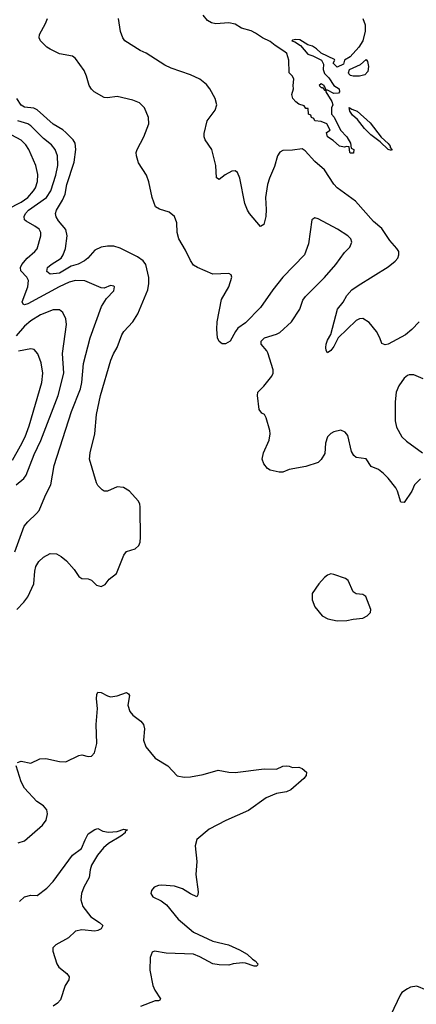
# Model space of a CAD drawing. Header units: inches. Extents: x 884549 to 1028252, y 526810 to 653624.
# Tile 904 of 1056: x 996580 to 999066, y 606897 to 613063. Entities that reach past the tile are written whole.
import ezdxf

# ---------------------------------------------------------------- set-up
doc = ezdxf.new("R2010")
doc.units = ezdxf.units.IN
doc.header["$MEASUREMENT"] = 0
doc.layers.add('A9690', color=7, linetype='Continuous')
doc.layers.add('A9691', color=7, linetype='Continuous')

msp = doc.modelspace()

# ---------------------------------------------------------------- linework, layer by layer
at = {"layer": 'A9690', "color": 5}
for points, elevation in [([(996549.9, 609730), (996608.5, 609890), (996630, 609918.5), (996686, 609970), (996701.4, 609990), (996705.5, 610000)], 2240), ([(996561, 609370), (996605.6, 609414.4), (996630.6, 609449.4), (996668.7, 609530), (996674.6, 609610), (996681.9, 609638.1), (996699.7, 609670), (996730, 609697.7), (996770, 609719.5), (996810, 609718.7), (996840.7, 609700.7), (996873.6, 609673.6), (996920.5, 609620.5), (996950, 609576), (996970, 609563.6), (997010, 609562), (997030, 609553.4), (997062.3, 609522.3), (997090, 609513), (997114.7, 609525.3), (997140.9, 609559.1), (997186.3, 609593.7), (997233.7, 609710), (997250, 609731.3), (997302.7, 609750), (997327.3, 609770), (997335.1, 609790), (997337.7, 609822.3), (997334.6, 610000)], 2220), ([(996565.2, 608410), (996590, 608419.1), (996650, 608406.8), (996706.3, 608433.7), (996743.8, 608436.2), (996830, 608416.5), (996870, 608415.3), (996950, 608455.5), (996970, 608458), (997010, 608448), (997030, 608450.7), (997048.1, 608471.9), (997063.5, 608530), (997059.8, 608650), (997068.2, 608750), (997061.8, 608810), (997063.8, 608836.2), (997070, 608850.4), (997090, 608850.3), (997130, 608828.5), (997150, 608823.1), (997190, 608828.4), (997250, 608848.4), (997261.3, 608841.3), (997268.4, 608830), (997257.1, 608770), (997270, 608730.4), (997290, 608707.4), (997339.3, 608670), (997356.4, 608650), (997362, 608622), (997356.1, 608550), (997370.2, 608510), (997430, 608438), (997508.4, 608390), (997567.6, 608327.6), (997610, 608319.1), (997650, 608321.1), (997730, 608335.9), (997823.1, 608363.1), (997891.3, 608350), (997930, 608347.6), (998112, 608372), (998190, 608368.9), (998230, 608387.9), (998250.2, 608390.2), (998270, 608388.8), (998290, 608380.4), (998330, 608382), (998350, 608374), (998378, 608350), (998374.8, 608330), (998361.6, 608310), (998280.5, 608239.5), (998253, 608227), (998190, 608217.6), (998124, 608190), (998013.4, 608110), (997872.3, 608047.7), (997767.1, 607992.9), (997690.7, 607929.3), (997680.5, 607890), (997690.4, 607790), (997683.8, 607710), (997698, 607602), (997696.7, 607583.3), (997690.4, 607569.6), (997650, 607588), (997600, 607620), (997550, 607636), (997470, 607643.6), (997450, 607640.7), (997422.8, 607630), (997405.5, 607610), (997402, 607590), (997414.8, 607570), (997465.7, 607545.7), (997499.4, 607519.4), (997572.6, 607430), (997670, 607347.5), (997790, 607292.5), (997888.5, 607268.5), (997958, 607238), (998005.3, 607210), (998039.1, 607179.1), (998055.6, 607170), (998073, 607150), (998070, 607142), (998064.5, 607135.5), (998050, 607134.7), (997995.3, 607155.3), (997976.6, 607156.6), (997918, 607150), (997890, 607141.6), (997830, 607143.1), (997790, 607151.1), (997710, 607195), (997670, 607211), (997497.8, 607217.8), (997424.7, 607230), (997410, 607222.7), (997397, 607190), (997395.6, 607110), (997414, 607014), (997426.2, 606986.2), (997462, 606930), (997458, 606922), (997450, 606918), (997430, 606919), (997337.3, 606882.7)], 2180), ([(996570, 607908.3), (996610, 607920.2), (996722.2, 608017.8), (996745.4, 608050), (996755, 608090), (996750, 608114), (996730, 608140.4), (996687, 608167), (996610.7, 608250.7), (996589.7, 608290), (996557, 608390)], 2180), ([(996579.3, 607540.7), (996610, 607570.8), (996650, 607580.7), (996690, 607577.3), (996750, 607624.4), (996790, 607665.8), (996909.8, 607830.2), (996967.9, 607872.1), (996990, 607927.7), (997010, 607964), (997050, 607990.6), (997070, 607998), (997100.5, 607980.5), (997135.5, 607975.5), (997190, 607978.7), (997232.7, 607992.7), (997256, 607990), (997241.6, 607978.4), (997240.5, 607970), (997213, 607950), (997136.5, 607903.5), (997104.4, 607875.6), (997068, 607830), (997030, 607768.7), (997020.9, 607739.1), (997014.9, 607690), (996982, 607630), (996966.7, 607590), (996962.3, 607550), (996976.5, 607510), (997024.8, 607444.8), (997080.5, 607410), (997100.5, 607390), (997090.5, 607370), (997070, 607359.1), (997050, 607355.6), (996970, 607362.7), (996930, 607355.1), (996886.7, 607313.3), (996806.8, 607270), (996788.4, 607250), (996788.4, 607230), (996812.2, 607150), (996825.3, 607130), (996875.8, 607090), (996890.4, 607069.6), (996888, 607050), (996865.8, 607014.2), (996836, 606924), (996817, 606903), (996790, 606885.2)], 2160), ([(999615.6, 606870), (999622.7, 606910), (999609.5, 606929.5), (999569.2, 606970), (999550, 606986), (999530, 606994.5), (999490, 606991.8), (999390, 606967.8), (999350, 606971.5), (999290, 606991.6), (999270, 606994), (999210, 606980.9), (999130, 606986.3), (999069.5, 607009.5), (999030, 607004.5), (999010, 606994), (998976.3, 606970), (998965.4, 606954.6), (998905.7, 606830)], 2220)]:
    msp.add_lwpolyline(points, dxfattribs=dict(at, elevation=elevation))
at = {"layer": 'A9690', "color": 5, "elevation": 2220}
msp.add_lwpolyline([(998530, 609591.5), (998510, 609584.5), (998490, 609569.5), (998454.9, 609530), (998412.7, 609470), (998414, 609430), (998430, 609386.8), (998475.5, 609330), (998510.8, 609310), (998570, 609298), (998630, 609300.2), (998670, 609308.8), (998730, 609314.9), (998757.2, 609330), (998779.3, 609350), (998781.2, 609370), (998749.6, 609449.7), (998730, 609462.4), (998690, 609466.6), (998670, 609479.8), (998638.3, 609550), (998622.5, 609562.5), (998550, 609588)], close=True, dxfattribs=at)
at = {"layer": 'A9691', "color": 5}
for points, elevation in [([(998731.3, 613070), (998744.7, 613030), (998744.7, 612990), (998730.5, 612929.5), (998706, 612890), (998650.7, 612830), (998616, 612810), (998610, 612784), (998570, 612766), (998544, 612790), (998555.3, 612810), (998552.5, 612812.5), (998470, 612852.7), (998440.7, 612880.7), (998415.9, 612895.9), (998386.2, 612906.2), (998336.6, 612936.6), (998310, 612938), (998290, 612935.1), (998285.5, 612930), (998304.1, 612924.1), (998340.5, 612900.5), (998386, 612846), (998416.5, 612836.5), (998471.3, 612810), (998485.1, 612785.1), (998482, 612750), (998490, 612726.4), (998518.6, 612698.6), (998550, 612650.4), (998583, 612630), (998584, 612610), (998578, 612602), (998550, 612600.9), (998510, 612622), (998500.4, 612620.4), (998490, 612646), (998486, 612646), (998488, 612650), (998470, 612662), (998458, 612650), (998470, 612638), (998478, 612638), (998490, 612622), (998499.6, 612619.6), (998498, 612610), (998536, 612550), (998542, 612530), (998534, 612510), (998534, 612470), (998551.6, 612451.6), (998591.1, 612371.1), (998631.3, 612330), (998654, 612290), (998658, 612258), (998674, 612250), (998672.7, 612227.3), (998652.7, 612227.3), (998648.7, 612230), (998646, 612266), (998628.4, 612268.4), (998615.3, 612264.7), (998584, 612270), (998546, 612306), (998509.6, 612330), (998504, 612356), (998526, 612370), (998506, 612410), (998470, 612426), (998430, 612429.2), (998424, 612444), (998410, 612449.2), (998404, 612464), (998389.5, 612470), (998387.3, 612507.3), (998372.7, 612507.3), (998364, 612524), (998330, 612532.7), (998310, 612547.6), (998291.8, 612570), (998286.5, 612593.5), (998297.2, 612630), (998294, 612650), (998299, 612690), (998289.3, 612710), (998269.7, 612730), (998267.6, 612810), (998254.8, 612850), (998242.3, 612862.3), (998180.7, 612900.7), (998150, 612926.6), (998102.7, 612950), (998059.1, 612979.1), (998030, 612992.7), (997969.3, 613009.3), (997930, 613034), (997890, 613042), (997810, 613037.2), (997783.2, 613043.2), (997757.5, 613057.5), (997729.4, 613090)], 2140), ([(999093.2, 610186.8), (999054.8, 610150), (999038, 610110), (998990, 610039.3), (998970, 610041.2), (998947.6, 610110), (998936.8, 610130), (998890, 610191.3), (998861.2, 610221.2), (998830, 610246.6), (998784.2, 610264.2), (998752.2, 610312.2), (998690, 610321.3), (998673.6, 610333.6), (998659.4, 610359.4), (998637.8, 610457.8), (998620.6, 610480.6), (998592.7, 610492.7), (998550, 610482.4), (998529.4, 610470.6), (998510.3, 610450), (998497.3, 610410), (998493.1, 610346.9), (998470, 610309), (998450, 610289), (998374.6, 610265.4), (998270, 610246), (998230.4, 610229.6), (998206, 610230), (998150, 610241.2), (998132.5, 610252.5), (998110, 610282), (998099.3, 610310), (998107.3, 610350), (998143, 610430), (998149.6, 610469.6), (998147.6, 610490), (998124, 610570), (998114, 610590), (998098.6, 610598.6), (998082, 610622), (998069.6, 610710), (998072, 610730), (998110, 610768.2), (998159.7, 610830), (998168, 610850), (998169.6, 610870), (998136.1, 610976.1), (998130, 610989), (998094, 611030), (998094, 611050), (998115.3, 611070), (998190, 611093.1), (998210, 611103.6), (998284, 611170), (998335.4, 611250), (998354.6, 611305.4), (998371.5, 611330), (998490, 611448.2), (998562.4, 611530), (998616.2, 611603.8), (998650, 611638.8), (998662.9, 611670), (998656.2, 611690), (998637, 611710), (998572.3, 611750), (998450, 611815.1), (998430, 611821.2), (998411.3, 611810), (998390, 611658), (998364.9, 611590), (998230.3, 611450), (998167.6, 611370), (998090, 611259.7), (997996.3, 611163.7), (997947.4, 611130), (997931.8, 611110), (997900.3, 611050), (997870, 611032.9), (997850, 611031.9), (997830, 611047.4), (997819.8, 611070), (997815.4, 611124.6), (997818.3, 611170), (997844.4, 611310), (997890, 611390.7), (997909.5, 611450), (997904.5, 611464.5), (997890, 611474), (997790, 611468.4), (997695.1, 611510), (997670, 611526.3), (997650, 611554.5), (997620.1, 611619.9), (997577.8, 611690), (997567.1, 611730), (997564.8, 611790), (997550.6, 611830.6), (997516.8, 611856.8), (997455.3, 611875.3), (997431.6, 611890), (997409.6, 611950), (997390, 612048), (997374.5, 612090), (997325.4, 612165.4), (997311.1, 612211.1), (997309.8, 612230), (997315.6, 612250), (997358.9, 612330), (997389.7, 612410), (997388.2, 612450), (997362, 612510), (997330, 612541.3), (997290, 612559.7), (997190, 612581), (997130, 612572.8), (997110, 612575.8), (997047, 612610), (997030, 612627), (997016.3, 612650), (996998.9, 612710), (996983.9, 612744), (996930, 612819.7), (996910, 612833.5), (996830, 612848.2), (996770, 612877.4), (996750, 612891.2), (996711.2, 612930), (996701.1, 612950), (996703.1, 612970), (996741.9, 613038.1), (996754.2, 613070)], 2180), ([(999084.1, 611170), (999038.3, 611121.6), (998998.3, 611090), (998890, 611031.2), (998870, 611025.6), (998850, 611034), (998837.7, 611070), (998816.4, 611110), (998770, 611166.6), (998730, 611191.8), (998710, 611189.8), (998690, 611179.1), (998577, 611070), (998550, 611015.1), (998530, 610992), (998510, 610977.2), (998502, 610990), (998498.4, 611010), (998501.6, 611030), (998510, 611056), (998530, 611091.3), (998571.5, 611250), (998606.8, 611293.2), (998630, 611336.5), (998662.2, 611370), (998701.4, 611398.6), (998890, 611514.4), (998934, 611550), (998951, 611570), (998957.6, 611590), (998955.9, 611610), (998944.9, 611630), (998900.6, 611680.6), (998850, 611755.7), (998798.4, 611798.4), (998685.3, 611925.3), (998570, 612009.7), (998550, 612032.6), (998490, 612123.1), (998430, 612175.6), (998370, 612241.7), (998350, 612253.5), (998290, 612245.4), (998230, 612244), (998210, 612234), (998195.6, 612210), (998177, 612143), (998145.1, 612070), (998132.6, 612030), (998120.1, 611950), (998125.9, 611874.1), (998122.7, 611830), (998110, 611779.5), (998090, 611767.3), (998019.7, 611850), (998007.6, 611870), (997991.4, 611911.4), (997960.9, 612070), (997946.2, 612106.2), (997930, 612116.9), (997910, 612114.5), (997868.3, 612091.7), (997830, 612062), (997812.7, 612072.7), (997809.5, 612149.5), (997783.7, 612250), (997742.7, 612310), (997736, 612330), (997736, 612350), (997756, 612430), (997804.9, 612495.1), (997815.1, 612530), (997806, 612570), (997772.1, 612630), (997750, 612656.8), (997710, 612689.8), (997650, 612718.3), (997530, 612759.5), (997490, 612777.6), (997373, 612853), (997336, 612870), (997239.5, 612930), (997226, 612950), (997212.1, 612987.9), (997198.7, 613070)], 2160), ([(997334.6, 610000), (997334.5, 610010), (997332.2, 610030), (997323.5, 610050), (997267.3, 610110), (997230, 610133), (997190, 610137.4), (997130, 610109.6), (997110, 610109.5), (997097.6, 610117.6), (997070, 610145.2), (997061.7, 610161.7), (997018, 610310), (997022.6, 610350), (997051.7, 610468.3), (997060.3, 610590), (997086.9, 610710), (997150.7, 610930), (997167, 610970), (997191.9, 611010), (997219.3, 611090), (997232.2, 611110), (997288.6, 611170), (997319.7, 611220.3), (997382.3, 611370), (997389.9, 611410), (997388.5, 611448.5), (997370, 611529.3), (997353, 611553), (997317.8, 611577.8), (997210, 611632.8), (997170, 611644.6), (997130, 611644), (997090, 611637.3), (997050, 611620.3), (997007.5, 611570), (996987.1, 611552.9), (996947.2, 611532.7), (996901.8, 611518.2), (996830, 611474.7), (996769.9, 611469.9), (996750, 611485.1), (996754.8, 611510), (996776.8, 611530), (996838.9, 611570), (996852.2, 611590), (996867.7, 611630), (996876.5, 611710), (996870, 611749.5), (996822.3, 611802.3), (996809.1, 611829.1), (996805, 611850), (996809.8, 611870), (996847.6, 611932.4), (996864.1, 611970), (996874.5, 612030), (996921.8, 612170), (996932.5, 612250), (996927.4, 612290), (996915.9, 612310), (996870, 612356), (996850, 612372.6), (996790, 612407.9), (996690, 612499.1), (996669.4, 612509.4), (996610, 612514.5), (996590, 612527.5), (996562.7, 612570)], 2220), ([(996705.5, 610000), (996742.7, 610090), (996775.8, 610150), (996795.8, 610270), (996905.4, 610610), (996960.8, 610750), (996969.4, 610790.6), (996980.5, 610910), (997022, 611070), (997092.7, 611267.3), (997123, 611317), (997170, 611364), (997174, 611390), (997170, 611394.5), (997150, 611397.6), (997110, 611380.9), (997090, 611382.9), (996987.8, 611427.8), (996930, 611429.9), (996890, 611418.7), (996826.4, 611390), (996630, 611283.9), (996610, 611277.2), (996600.6, 611280.6), (996595.8, 611295.8), (996630.4, 611390), (996634.1, 611430), (996624, 611450), (996587.1, 611490), (996585, 611510), (996594, 611530), (996625.8, 611570), (996675.4, 611610), (996690, 611628.5), (996712.8, 611710), (996712.5, 611730), (996700.9, 611750), (996675.7, 611770), (996620.3, 611800.3), (996610.6, 611810), (996607.1, 611830), (996615.4, 611850), (996634.7, 611870), (996748.1, 611950), (996774.9, 611990), (996806.3, 612090), (996818.9, 612150), (996817.1, 612210), (996802.5, 612250), (996780, 612280), (996730, 612319.1), (996650, 612398.2), (996630, 612411.3), (996568.3, 612428.3)], 2240), ([(996503, 611877), (996590, 611920.1), (996629.9, 611950), (996666.7, 611990), (996679, 612010), (996691.6, 612050), (996692.9, 612092.9), (996682, 612150), (996637.3, 612250), (996619, 612279), (996589.2, 612309.2), (996530, 612339.2)], 2260), ([(996558.5, 610150), (996605.6, 610190), (996619.8, 610210), (996670, 610338.9), (996711.7, 610428.3), (996822, 610710), (996857, 610850), (996848.6, 610971.4), (996873.6, 611153.6), (996869.7, 611190), (996850, 611229.6), (996830, 611246), (996790, 611246.2), (996710, 611213.6), (996650, 611176.6), (996610, 611142.9), (996556.9, 611083.1)], 2260), ([(996534.9, 610305.1), (996585, 610395), (996613.5, 610450), (996640, 610520), (996719.6, 610790), (996724.9, 610850), (996714.6, 610914.6), (996693.3, 610970), (996670, 610996.3), (996650, 611001.5), (996573, 610987)], 2280), ([(999110, 610814), (999050, 610838.5), (999021.8, 610838.2), (999010, 610834.7), (998990, 610817.6), (998956.9, 610770), (998940.3, 610730), (998934.2, 610670), (998934.7, 610550), (998942.4, 610510), (998976.5, 610450), (999004.3, 610424.3), (999104.9, 610350)], 2180)]:
    msp.add_lwpolyline(points, dxfattribs=dict(at, elevation=elevation))
at = {"layer": 'A9691', "color": 5, "elevation": 2140}
for points in [[(998670, 612708), (998653.6, 612713.6), (998643.1, 612723.1), (998642, 612730), (998648, 612750), (998717.2, 612782.8), (998752.7, 612812.7), (998759.9, 612799.9), (998765.5, 612770), (998762, 612738), (998743.5, 612716.5), (998710, 612708.7)], [(998910, 612244), (998889.7, 612249.7), (998838.6, 612298.6), (998781, 612341), (998740.4, 612380.4), (998698.2, 612438.2), (998665.3, 612465.3), (998649.4, 612490), (998646.3, 612513.7), (998662, 612502), (998695.5, 612490), (998776.4, 612416.4), (998846, 612326), (998890, 612286.8), (998902, 612270), (998902, 612262), (998913.4, 612250)]]:
    msp.add_lwpolyline(points, close=True, dxfattribs=at)

doc.saveas('drawing.dxf')
